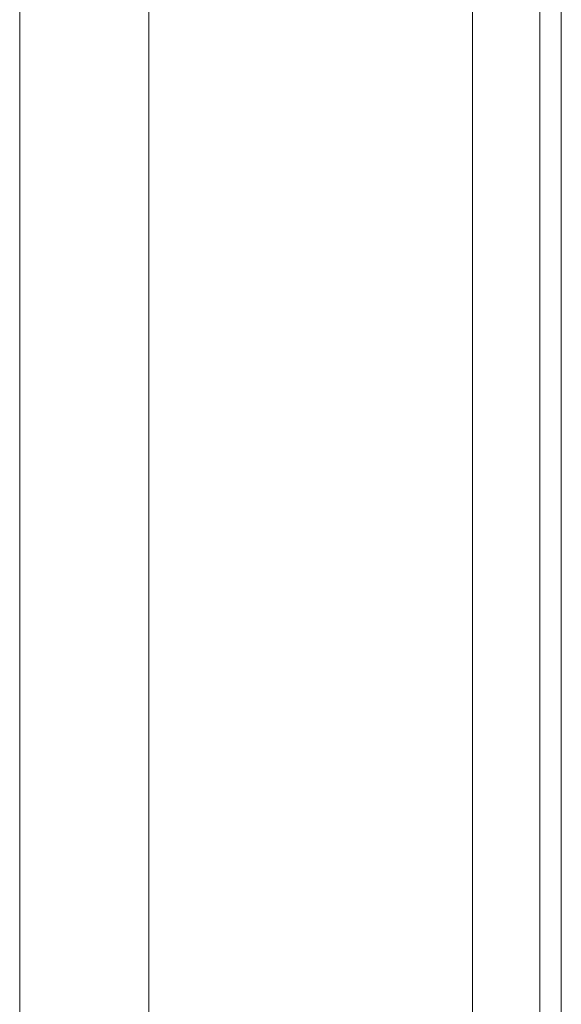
# Model space of a CAD drawing. Header units: inches. Extents: x 424 to 2043, y -237 to 445.
# Tile 857 of 965: x 878.7288 to 878.8187, y 225.6532 to 225.8167. Entities that reach past the tile are written whole.
import ezdxf

# ---------------------------------------------------------------- set-up
doc = ezdxf.new("R2010")
doc.units = ezdxf.units.IN
doc.header["$MEASUREMENT"] = 0
doc.layers.add('A-DOOR', color=31, linetype='Continuous', lineweight=9)

# ---------------------------------------------------------------- blocks, each defined once
blk = doc.blocks.new('5-panel_Bi-fold_external_door_10806 - Type 1-V68-Section 1')
at = {"layer": 'A-DOOR'}
for p, q in [((-98.08255, 12.33744), (-98.08255, 9.6)), ((-98.07139, 12.26274), (-98.07139, 9.70176)), ((-98.06783, 12.26274), (-98.06783, 9.70176)), ((-98.1577, 10.751), (-98.1577, 9.79096)), ((-98.13629, 10.751), (-98.13629, 9.79096))]:
    blk.add_line(p, q, dxfattribs=at)

msp = doc.modelspace()

# ---------------------------------------------------------------- block references
at = {"layer": 'A-DOOR'}
msp.add_blockref('5-panel_Bi-fold_external_door_10806 - Type 1-V68-Section 1', (976.88654, 215.09721), dxfattribs=at)

doc.saveas('drawing.dxf')
